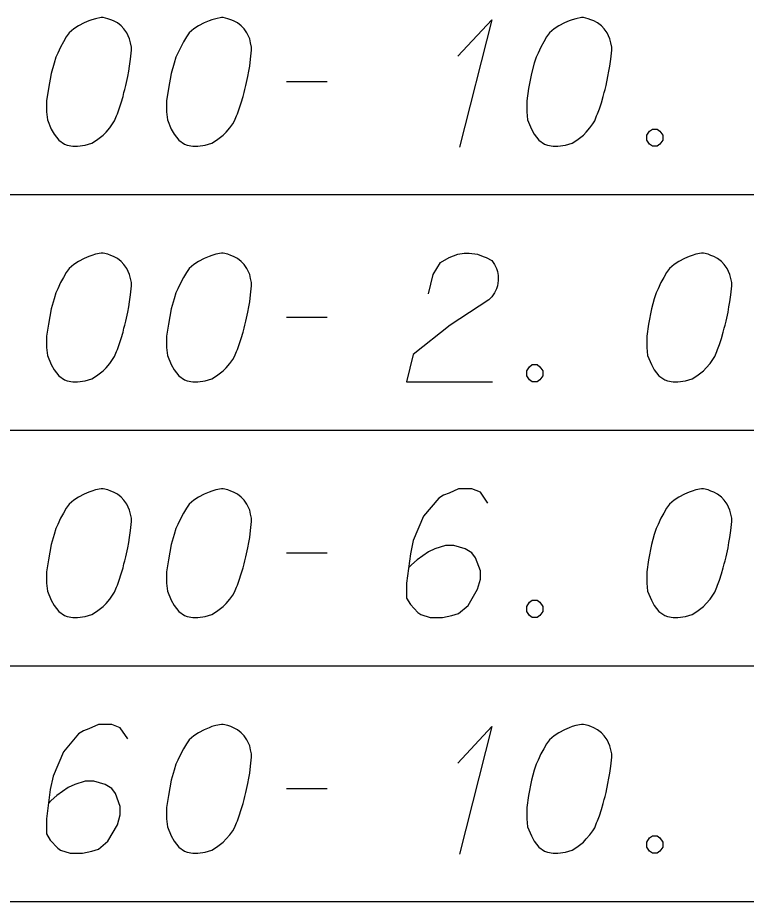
# Model space of a CAD drawing. Extents: x 2074207 to 2076812, y 516372 to 523312.
# Drawn here: x 2076398.83 to 2076426.02, y 520629.53 to 520662.53 of the extents above; entities that cross this region are included whole.
import ezdxf

# ---------------------------------------------------------------- set-up
doc = ezdxf.new("R2010")
doc.units = 0
doc.layers.add('Prop DirtTable_ Soil Test Results - Outline (Minor)', color=7, linetype='Continuous')
doc.layers.add('Prop DirtTable_ Soil Test Results - Tx (Sample Data)', color=7, linetype='Continuous')

msp = doc.modelspace()

# ---------------------------------------------------------------- linework, layer by layer
at = {"layer": 'Prop DirtTable_ Soil Test Results - Outline (Minor)'}
for p, q in [((2076260.609, 520655.933), (2076811.903, 520655.933)), ((2076260.609, 520647.133), (2076811.903, 520647.133)), ((2076260.609, 520647.133), (2076811.903, 520647.133)), ((2076260.609, 520638.333), (2076811.903, 520638.333)), ((2076260.609, 520638.333), (2076811.903, 520638.333)), ((2076260.609, 520629.533), (2076811.903, 520629.533)), ((2076260.609, 520629.533), (2076811.903, 520629.533))]:
    msp.add_line(p, q, dxfattribs=at)
at = {"layer": 'Prop DirtTable_ Soil Test Results - Tx (Sample Data)'}
for points in [[(2076402.018, 520662.532), (2076401.948, 520662.532), (2076401.736, 520662.494), (2076401.595, 520662.456), (2076401.489, 520662.418), (2076401.313, 520662.343), (2076401.101, 520662.229), (2076400.925, 520662.116), (2076400.748, 520661.965), (2076400.643, 520661.813), (2076400.537, 520661.625), (2076400.431, 520661.436), (2076400.325, 520661.209), (2076400.255, 520661.058), (2076400.184, 520660.831), (2076400.078, 520660.453), (2076399.972, 520659.886), (2076399.902, 520659.432), (2076399.902, 520659.017), (2076399.937, 520658.714), (2076400.078, 520658.374), (2076400.184, 520658.185), (2076400.36, 520657.958), (2076400.572, 520657.807), (2076400.678, 520657.769), (2076400.889, 520657.732), (2076401.066, 520657.732), (2076401.348, 520657.769), (2076401.595, 520657.845), (2076401.771, 520657.958), (2076402.018, 520658.147), (2076402.124, 520658.261), (2076402.265, 520658.412), (2076402.371, 520658.563), (2076402.442, 520658.676), (2076402.512, 520658.865), (2076402.547, 520658.941), (2076402.618, 520659.13), (2076402.689, 520659.357), (2076402.759, 520659.584), (2076402.794, 520659.735), (2076402.83, 520659.848), (2076402.865, 520659.999), (2076402.935, 520660.339), (2076402.971, 520660.528), (2076403.006, 520660.717), (2076403.041, 520660.982), (2076403.077, 520661.322), (2076403.077, 520661.436), (2076403.041, 520661.587), (2076403.006, 520661.738), (2076402.9, 520661.965), (2076402.794, 520662.116), (2076402.689, 520662.229), (2076402.547, 520662.343), (2076402.406, 520662.418), (2076402.3, 520662.456), (2076402.195, 520662.494), (2076402.018, 520662.532)], [(2076406.498, 520662.532), (2076406.428, 520662.532), (2076406.216, 520662.494), (2076406.075, 520662.456), (2076405.969, 520662.418), (2076405.793, 520662.343), (2076405.581, 520662.229), (2076405.405, 520662.116), (2076405.228, 520661.965), (2076405.123, 520661.813), (2076405.017, 520661.625), (2076404.911, 520661.436), (2076404.805, 520661.209), (2076404.735, 520661.058), (2076404.664, 520660.831), (2076404.558, 520660.453), (2076404.452, 520659.886), (2076404.382, 520659.432), (2076404.382, 520659.017), (2076404.417, 520658.714), (2076404.558, 520658.374), (2076404.664, 520658.185), (2076404.84, 520657.958), (2076405.052, 520657.807), (2076405.158, 520657.769), (2076405.369, 520657.732), (2076405.546, 520657.732), (2076405.828, 520657.769), (2076406.075, 520657.845), (2076406.251, 520657.958), (2076406.498, 520658.147), (2076406.604, 520658.261), (2076406.745, 520658.412), (2076406.851, 520658.563), (2076406.922, 520658.676), (2076406.992, 520658.865), (2076407.027, 520658.941), (2076407.098, 520659.13), (2076407.169, 520659.357), (2076407.239, 520659.584), (2076407.274, 520659.735), (2076407.31, 520659.848), (2076407.345, 520659.999), (2076407.415, 520660.339), (2076407.451, 520660.528), (2076407.486, 520660.717), (2076407.521, 520660.982), (2076407.557, 520661.322), (2076407.557, 520661.436), (2076407.521, 520661.587), (2076407.486, 520661.738), (2076407.38, 520661.965), (2076407.274, 520662.116), (2076407.169, 520662.229), (2076407.027, 520662.343), (2076406.886, 520662.418), (2076406.78, 520662.456), (2076406.675, 520662.494), (2076406.498, 520662.532)], [(2076419.938, 520662.532), (2076419.868, 520662.532), (2076419.656, 520662.494), (2076419.515, 520662.456), (2076419.409, 520662.418), (2076419.233, 520662.343), (2076419.021, 520662.229), (2076418.845, 520662.116), (2076418.668, 520661.965), (2076418.563, 520661.813), (2076418.457, 520661.625), (2076418.351, 520661.436), (2076418.245, 520661.209), (2076418.175, 520661.058), (2076418.104, 520660.831), (2076417.998, 520660.453), (2076417.892, 520659.886), (2076417.822, 520659.432), (2076417.822, 520659.017), (2076417.857, 520658.714), (2076417.998, 520658.374), (2076418.104, 520658.185), (2076418.28, 520657.958), (2076418.492, 520657.807), (2076418.598, 520657.769), (2076418.809, 520657.732), (2076418.986, 520657.732), (2076419.268, 520657.769), (2076419.515, 520657.845), (2076419.691, 520657.958), (2076419.938, 520658.147), (2076420.044, 520658.261), (2076420.185, 520658.412), (2076420.291, 520658.563), (2076420.362, 520658.676), (2076420.432, 520658.865), (2076420.467, 520658.941), (2076420.538, 520659.13), (2076420.609, 520659.357), (2076420.679, 520659.584), (2076420.714, 520659.735), (2076420.75, 520659.848), (2076420.785, 520659.999), (2076420.855, 520660.339), (2076420.891, 520660.528), (2076420.926, 520660.717), (2076420.961, 520660.982), (2076420.997, 520661.322), (2076420.997, 520661.436), (2076420.961, 520661.587), (2076420.926, 520661.738), (2076420.82, 520661.965), (2076420.714, 520662.116), (2076420.609, 520662.229), (2076420.467, 520662.343), (2076420.326, 520662.418), (2076420.22, 520662.456), (2076420.115, 520662.494), (2076419.938, 520662.532)], [(2076415.247, 520661.095), (2076416.517, 520662.456), (2076415.317, 520657.694)], [(2076408.862, 520660.15), (2076410.379, 520660.15)], [(2076422.513, 520658.374), (2076422.69, 520658.374), (2076422.796, 520658.299), (2076422.901, 520658.147), (2076422.901, 520657.958), (2076422.796, 520657.807), (2076422.69, 520657.732), (2076422.513, 520657.732), (2076422.408, 520657.807), (2076422.302, 520657.958), (2076422.302, 520658.147), (2076422.408, 520658.299), (2076422.513, 520658.374)], [(2076402.018, 520653.732), (2076401.948, 520653.732), (2076401.736, 520653.694), (2076401.595, 520653.656), (2076401.489, 520653.618), (2076401.313, 520653.543), (2076401.101, 520653.429), (2076400.925, 520653.316), (2076400.748, 520653.165), (2076400.643, 520653.013), (2076400.537, 520652.825), (2076400.431, 520652.636), (2076400.325, 520652.409), (2076400.255, 520652.258), (2076400.184, 520652.031), (2076400.078, 520651.653), (2076399.972, 520651.086), (2076399.902, 520650.632), (2076399.902, 520650.217), (2076399.937, 520649.914), (2076400.078, 520649.574), (2076400.184, 520649.385), (2076400.36, 520649.158), (2076400.572, 520649.007), (2076400.678, 520648.969), (2076400.889, 520648.932), (2076401.066, 520648.932), (2076401.348, 520648.969), (2076401.595, 520649.045), (2076401.771, 520649.158), (2076402.018, 520649.347), (2076402.124, 520649.461), (2076402.265, 520649.612), (2076402.371, 520649.763), (2076402.442, 520649.876), (2076402.512, 520650.065), (2076402.547, 520650.141), (2076402.618, 520650.33), (2076402.689, 520650.557), (2076402.759, 520650.784), (2076402.794, 520650.935), (2076402.83, 520651.048), (2076402.865, 520651.199), (2076402.935, 520651.539), (2076402.971, 520651.728), (2076403.006, 520651.917), (2076403.041, 520652.182), (2076403.077, 520652.522), (2076403.077, 520652.636), (2076403.041, 520652.787), (2076403.006, 520652.938), (2076402.9, 520653.165), (2076402.794, 520653.316), (2076402.689, 520653.429), (2076402.547, 520653.543), (2076402.406, 520653.618), (2076402.3, 520653.656), (2076402.195, 520653.694), (2076402.018, 520653.732)], [(2076406.498, 520653.732), (2076406.428, 520653.732), (2076406.216, 520653.694), (2076406.075, 520653.656), (2076405.969, 520653.618), (2076405.793, 520653.543), (2076405.581, 520653.429), (2076405.405, 520653.316), (2076405.228, 520653.165), (2076405.123, 520653.013), (2076405.017, 520652.825), (2076404.911, 520652.636), (2076404.805, 520652.409), (2076404.735, 520652.258), (2076404.664, 520652.031), (2076404.558, 520651.653), (2076404.452, 520651.086), (2076404.382, 520650.632), (2076404.382, 520650.217), (2076404.417, 520649.914), (2076404.558, 520649.574), (2076404.664, 520649.385), (2076404.84, 520649.158), (2076405.052, 520649.007), (2076405.158, 520648.969), (2076405.369, 520648.932), (2076405.546, 520648.932), (2076405.828, 520648.969), (2076406.075, 520649.045), (2076406.251, 520649.158), (2076406.498, 520649.347), (2076406.604, 520649.461), (2076406.745, 520649.612), (2076406.851, 520649.763), (2076406.922, 520649.876), (2076406.992, 520650.065), (2076407.027, 520650.141), (2076407.098, 520650.33), (2076407.169, 520650.557), (2076407.239, 520650.784), (2076407.274, 520650.935), (2076407.31, 520651.048), (2076407.345, 520651.199), (2076407.415, 520651.539), (2076407.451, 520651.728), (2076407.486, 520651.917), (2076407.521, 520652.182), (2076407.557, 520652.522), (2076407.557, 520652.636), (2076407.521, 520652.787), (2076407.486, 520652.938), (2076407.38, 520653.165), (2076407.274, 520653.316), (2076407.169, 520653.429), (2076407.027, 520653.543), (2076406.886, 520653.618), (2076406.78, 520653.656), (2076406.675, 520653.694), (2076406.498, 520653.732)], [(2076414.153, 520652.22), (2076414.329, 520652.938), (2076414.612, 520653.391), (2076414.929, 520653.58), (2076415.247, 520653.694), (2076415.494, 520653.732), (2076415.67, 520653.732), (2076415.987, 520653.694), (2076416.199, 520653.618), (2076416.305, 520653.58), (2076416.517, 520653.467), (2076416.622, 520653.316), (2076416.693, 520653.165), (2076416.728, 520653.051), (2076416.763, 520652.9), (2076416.763, 520652.711), (2076416.728, 520652.522), (2076416.693, 520652.409), (2076416.622, 520652.258), (2076416.517, 520652.106), (2076416.411, 520651.993), (2076414.964, 520651.048), (2076413.589, 520649.952), (2076413.342, 520648.932), (2076416.552, 520648.932)], [(2076424.418, 520653.732), (2076424.348, 520653.732), (2076424.136, 520653.694), (2076423.995, 520653.656), (2076423.889, 520653.618), (2076423.713, 520653.543), (2076423.501, 520653.429), (2076423.325, 520653.316), (2076423.148, 520653.165), (2076423.043, 520653.013), (2076422.937, 520652.825), (2076422.831, 520652.636), (2076422.725, 520652.409), (2076422.655, 520652.258), (2076422.584, 520652.031), (2076422.478, 520651.653), (2076422.372, 520651.086), (2076422.302, 520650.632), (2076422.302, 520650.217), (2076422.337, 520649.914), (2076422.478, 520649.574), (2076422.584, 520649.385), (2076422.76, 520649.158), (2076422.972, 520649.007), (2076423.078, 520648.969), (2076423.289, 520648.932), (2076423.466, 520648.932), (2076423.748, 520648.969), (2076423.995, 520649.045), (2076424.171, 520649.158), (2076424.418, 520649.347), (2076424.524, 520649.461), (2076424.665, 520649.612), (2076424.771, 520649.763), (2076424.842, 520649.876), (2076424.912, 520650.065), (2076424.947, 520650.141), (2076425.018, 520650.33), (2076425.089, 520650.557), (2076425.159, 520650.784), (2076425.194, 520650.935), (2076425.23, 520651.048), (2076425.265, 520651.199), (2076425.335, 520651.539), (2076425.371, 520651.728), (2076425.406, 520651.917), (2076425.441, 520652.182), (2076425.477, 520652.522), (2076425.477, 520652.636), (2076425.441, 520652.787), (2076425.406, 520652.938), (2076425.3, 520653.165), (2076425.194, 520653.316), (2076425.089, 520653.429), (2076424.947, 520653.543), (2076424.806, 520653.618), (2076424.7, 520653.656), (2076424.595, 520653.694), (2076424.418, 520653.732)], [(2076408.862, 520651.35), (2076410.379, 520651.35)], [(2076418.033, 520649.574), (2076418.21, 520649.574), (2076418.316, 520649.499), (2076418.421, 520649.347), (2076418.421, 520649.158), (2076418.316, 520649.007), (2076418.21, 520648.932), (2076418.033, 520648.932), (2076417.928, 520649.007), (2076417.822, 520649.158), (2076417.822, 520649.347), (2076417.928, 520649.499), (2076418.033, 520649.574)], [(2076402.018, 520644.932), (2076401.948, 520644.932), (2076401.736, 520644.894), (2076401.595, 520644.856), (2076401.489, 520644.818), (2076401.313, 520644.743), (2076401.101, 520644.629), (2076400.925, 520644.516), (2076400.748, 520644.365), (2076400.643, 520644.213), (2076400.537, 520644.025), (2076400.431, 520643.836), (2076400.325, 520643.609), (2076400.255, 520643.458), (2076400.184, 520643.231), (2076400.078, 520642.853), (2076399.972, 520642.286), (2076399.902, 520641.832), (2076399.902, 520641.417), (2076399.937, 520641.114), (2076400.078, 520640.774), (2076400.184, 520640.585), (2076400.36, 520640.358), (2076400.572, 520640.207), (2076400.678, 520640.169), (2076400.889, 520640.132), (2076401.066, 520640.132), (2076401.348, 520640.169), (2076401.595, 520640.245), (2076401.771, 520640.358), (2076402.018, 520640.547), (2076402.124, 520640.661), (2076402.265, 520640.812), (2076402.371, 520640.963), (2076402.442, 520641.076), (2076402.512, 520641.265), (2076402.547, 520641.341), (2076402.618, 520641.53), (2076402.689, 520641.757), (2076402.759, 520641.984), (2076402.794, 520642.135), (2076402.83, 520642.248), (2076402.865, 520642.399), (2076402.935, 520642.739), (2076402.971, 520642.928), (2076403.006, 520643.117), (2076403.041, 520643.382), (2076403.077, 520643.722), (2076403.077, 520643.836), (2076403.041, 520643.987), (2076403.006, 520644.138), (2076402.9, 520644.365), (2076402.794, 520644.516), (2076402.689, 520644.629), (2076402.547, 520644.743), (2076402.406, 520644.818), (2076402.3, 520644.856), (2076402.195, 520644.894), (2076402.018, 520644.932)], [(2076406.498, 520644.932), (2076406.428, 520644.932), (2076406.216, 520644.894), (2076406.075, 520644.856), (2076405.969, 520644.818), (2076405.793, 520644.743), (2076405.581, 520644.629), (2076405.405, 520644.516), (2076405.228, 520644.365), (2076405.123, 520644.213), (2076405.017, 520644.025), (2076404.911, 520643.836), (2076404.805, 520643.609), (2076404.735, 520643.458), (2076404.664, 520643.231), (2076404.558, 520642.853), (2076404.452, 520642.286), (2076404.382, 520641.832), (2076404.382, 520641.417), (2076404.417, 520641.114), (2076404.558, 520640.774), (2076404.664, 520640.585), (2076404.84, 520640.358), (2076405.052, 520640.207), (2076405.158, 520640.169), (2076405.369, 520640.132), (2076405.546, 520640.132), (2076405.828, 520640.169), (2076406.075, 520640.245), (2076406.251, 520640.358), (2076406.498, 520640.547), (2076406.604, 520640.661), (2076406.745, 520640.812), (2076406.851, 520640.963), (2076406.922, 520641.076), (2076406.992, 520641.265), (2076407.027, 520641.341), (2076407.098, 520641.53), (2076407.169, 520641.757), (2076407.239, 520641.984), (2076407.274, 520642.135), (2076407.31, 520642.248), (2076407.345, 520642.399), (2076407.415, 520642.739), (2076407.451, 520642.928), (2076407.486, 520643.117), (2076407.521, 520643.382), (2076407.557, 520643.722), (2076407.557, 520643.836), (2076407.521, 520643.987), (2076407.486, 520644.138), (2076407.38, 520644.365), (2076407.274, 520644.516), (2076407.169, 520644.629), (2076407.027, 520644.743), (2076406.886, 520644.818), (2076406.78, 520644.856), (2076406.675, 520644.894), (2076406.498, 520644.932)], [(2076416.375, 520644.402), (2076416.093, 520644.818), (2076415.776, 520644.932), (2076415.282, 520644.932), (2076414.929, 520644.78), (2076414.718, 520644.705), (2076414.541, 520644.591), (2076413.977, 520643.911), (2076413.589, 520643.004), (2076413.483, 520642.513), (2076413.342, 520641.417), (2076413.342, 520640.85), (2076413.483, 520640.623), (2076413.765, 520640.321), (2076413.871, 520640.245), (2076414.224, 520640.132), (2076414.682, 520640.132), (2076415.035, 520640.207), (2076415.282, 520640.283), (2076415.635, 520640.585), (2076415.987, 520641.19), (2076416.093, 520641.568), (2076416.093, 520641.87), (2076415.917, 520642.362), (2076415.776, 520642.55), (2076415.529, 520642.702), (2076415.106, 520642.815), (2076414.788, 520642.815), (2076414.4, 520642.702), (2076414.153, 520642.588), (2076413.73, 520642.286), (2076413.518, 520642.097), (2076413.412, 520641.984)], [(2076424.418, 520644.932), (2076424.348, 520644.932), (2076424.136, 520644.894), (2076423.995, 520644.856), (2076423.889, 520644.818), (2076423.713, 520644.743), (2076423.501, 520644.629), (2076423.325, 520644.516), (2076423.148, 520644.365), (2076423.043, 520644.213), (2076422.937, 520644.025), (2076422.831, 520643.836), (2076422.725, 520643.609), (2076422.655, 520643.458), (2076422.584, 520643.231), (2076422.478, 520642.853), (2076422.372, 520642.286), (2076422.302, 520641.832), (2076422.302, 520641.417), (2076422.337, 520641.114), (2076422.478, 520640.774), (2076422.584, 520640.585), (2076422.76, 520640.358), (2076422.972, 520640.207), (2076423.078, 520640.169), (2076423.289, 520640.132), (2076423.466, 520640.132), (2076423.748, 520640.169), (2076423.995, 520640.245), (2076424.171, 520640.358), (2076424.418, 520640.547), (2076424.524, 520640.661), (2076424.665, 520640.812), (2076424.771, 520640.963), (2076424.842, 520641.076), (2076424.912, 520641.265), (2076424.947, 520641.341), (2076425.018, 520641.53), (2076425.089, 520641.757), (2076425.159, 520641.984), (2076425.194, 520642.135), (2076425.23, 520642.248), (2076425.265, 520642.399), (2076425.335, 520642.739), (2076425.371, 520642.928), (2076425.406, 520643.117), (2076425.441, 520643.382), (2076425.477, 520643.722), (2076425.477, 520643.836), (2076425.441, 520643.987), (2076425.406, 520644.138), (2076425.3, 520644.365), (2076425.194, 520644.516), (2076425.089, 520644.629), (2076424.947, 520644.743), (2076424.806, 520644.818), (2076424.7, 520644.856), (2076424.595, 520644.894), (2076424.418, 520644.932)], [(2076408.862, 520642.55), (2076410.379, 520642.55)], [(2076418.033, 520640.774), (2076418.21, 520640.774), (2076418.316, 520640.699), (2076418.421, 520640.547), (2076418.421, 520640.358), (2076418.316, 520640.207), (2076418.21, 520640.132), (2076418.033, 520640.132), (2076417.928, 520640.207), (2076417.822, 520640.358), (2076417.822, 520640.547), (2076417.928, 520640.699), (2076418.033, 520640.774)], [(2076402.935, 520635.602), (2076402.653, 520636.018), (2076402.336, 520636.132), (2076401.842, 520636.132), (2076401.489, 520635.98), (2076401.278, 520635.905), (2076401.101, 520635.791), (2076400.537, 520635.111), (2076400.149, 520634.204), (2076400.043, 520633.713), (2076399.902, 520632.617), (2076399.902, 520632.05), (2076400.043, 520631.823), (2076400.325, 520631.521), (2076400.431, 520631.445), (2076400.784, 520631.332), (2076401.242, 520631.332), (2076401.595, 520631.407), (2076401.842, 520631.483), (2076402.195, 520631.785), (2076402.547, 520632.39), (2076402.653, 520632.768), (2076402.653, 520633.07), (2076402.477, 520633.562), (2076402.336, 520633.75), (2076402.089, 520633.902), (2076401.666, 520634.015), (2076401.348, 520634.015), (2076400.96, 520633.902), (2076400.713, 520633.788), (2076400.29, 520633.486), (2076400.078, 520633.297), (2076399.972, 520633.184)], [(2076406.498, 520636.132), (2076406.428, 520636.132), (2076406.216, 520636.094), (2076406.075, 520636.056), (2076405.969, 520636.018), (2076405.793, 520635.943), (2076405.581, 520635.829), (2076405.405, 520635.716), (2076405.228, 520635.565), (2076405.123, 520635.413), (2076405.017, 520635.225), (2076404.911, 520635.036), (2076404.805, 520634.809), (2076404.735, 520634.658), (2076404.664, 520634.431), (2076404.558, 520634.053), (2076404.452, 520633.486), (2076404.382, 520633.032), (2076404.382, 520632.617), (2076404.417, 520632.314), (2076404.558, 520631.974), (2076404.664, 520631.785), (2076404.84, 520631.558), (2076405.052, 520631.407), (2076405.158, 520631.369), (2076405.369, 520631.332), (2076405.546, 520631.332), (2076405.828, 520631.369), (2076406.075, 520631.445), (2076406.251, 520631.558), (2076406.498, 520631.747), (2076406.604, 520631.861), (2076406.745, 520632.012), (2076406.851, 520632.163), (2076406.922, 520632.276), (2076406.992, 520632.465), (2076407.027, 520632.541), (2076407.098, 520632.73), (2076407.169, 520632.957), (2076407.239, 520633.184), (2076407.274, 520633.335), (2076407.31, 520633.448), (2076407.345, 520633.599), (2076407.415, 520633.939), (2076407.451, 520634.128), (2076407.486, 520634.317), (2076407.521, 520634.582), (2076407.557, 520634.922), (2076407.557, 520635.036), (2076407.521, 520635.187), (2076407.486, 520635.338), (2076407.38, 520635.565), (2076407.274, 520635.716), (2076407.169, 520635.829), (2076407.027, 520635.943), (2076406.886, 520636.018), (2076406.78, 520636.056), (2076406.675, 520636.094), (2076406.498, 520636.132)], [(2076419.938, 520636.132), (2076419.868, 520636.132), (2076419.656, 520636.094), (2076419.515, 520636.056), (2076419.409, 520636.018), (2076419.233, 520635.943), (2076419.021, 520635.829), (2076418.845, 520635.716), (2076418.668, 520635.565), (2076418.563, 520635.413), (2076418.457, 520635.225), (2076418.351, 520635.036), (2076418.245, 520634.809), (2076418.175, 520634.658), (2076418.104, 520634.431), (2076417.998, 520634.053), (2076417.892, 520633.486), (2076417.822, 520633.032), (2076417.822, 520632.617), (2076417.857, 520632.314), (2076417.998, 520631.974), (2076418.104, 520631.785), (2076418.28, 520631.558), (2076418.492, 520631.407), (2076418.598, 520631.369), (2076418.809, 520631.332), (2076418.986, 520631.332), (2076419.268, 520631.369), (2076419.515, 520631.445), (2076419.691, 520631.558), (2076419.938, 520631.747), (2076420.044, 520631.861), (2076420.185, 520632.012), (2076420.291, 520632.163), (2076420.362, 520632.276), (2076420.432, 520632.465), (2076420.467, 520632.541), (2076420.538, 520632.73), (2076420.609, 520632.957), (2076420.679, 520633.184), (2076420.714, 520633.335), (2076420.75, 520633.448), (2076420.785, 520633.599), (2076420.855, 520633.939), (2076420.891, 520634.128), (2076420.926, 520634.317), (2076420.961, 520634.582), (2076420.997, 520634.922), (2076420.997, 520635.036), (2076420.961, 520635.187), (2076420.926, 520635.338), (2076420.82, 520635.565), (2076420.714, 520635.716), (2076420.609, 520635.829), (2076420.467, 520635.943), (2076420.326, 520636.018), (2076420.22, 520636.056), (2076420.115, 520636.094), (2076419.938, 520636.132)], [(2076415.247, 520634.695), (2076416.517, 520636.056), (2076415.317, 520631.294)], [(2076408.862, 520633.75), (2076410.379, 520633.75)], [(2076422.513, 520631.974), (2076422.69, 520631.974), (2076422.796, 520631.899), (2076422.901, 520631.747), (2076422.901, 520631.558), (2076422.796, 520631.407), (2076422.69, 520631.332), (2076422.513, 520631.332), (2076422.408, 520631.407), (2076422.302, 520631.558), (2076422.302, 520631.747), (2076422.408, 520631.899), (2076422.513, 520631.974)]]:
    msp.add_lwpolyline(points, dxfattribs=at)

doc.saveas('drawing.dxf')
